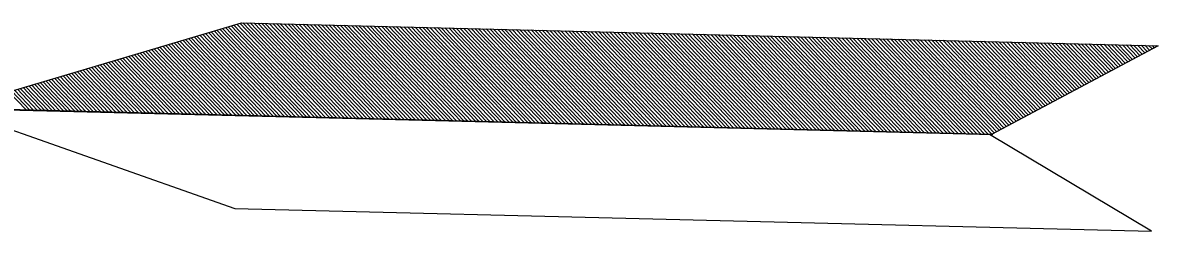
# Model space of a CAD drawing. Extents: x 2363427 to 2368559, y 6957299 to 6980140.
# Drawn here: x 2365358.56 to 2365401.3, y 6980069.72 to 6980077.57 of the extents above; entities that cross this region are included whole.
import ezdxf

# ---------------------------------------------------------------- set-up
doc = ezdxf.new("R2010")
doc.units = 0
doc.header["$LTSCALE"] = 5.6
doc.layers.add('1', color=7, linetype='Continuous', lineweight=13)

msp = doc.modelspace()

# ---------------------------------------------------------------- linework, layer by layer
at = {"layer": '1', "lineweight": 25}
for p, q in [((2365368.829, 6980074.031), (2365365.759, 6980077.259)), ((2365368.971, 6980074.028), (2365365.866, 6980077.29)), ((2365369.111, 6980074.025), (2365365.972, 6980077.323)), ((2365369.252, 6980074.02), (2365366.081, 6980077.355)), ((2365369.393, 6980074.016), (2365366.188, 6980077.386)), ((2365369.534, 6980074.014), (2365366.295, 6980077.417)), ((2365369.675, 6980074.009), (2365366.402, 6980077.449)), ((2365369.817, 6980074.006), (2365366.509, 6980077.481)), ((2365369.958, 6980074.003), (2365366.616, 6980077.514)), ((2365370.099, 6980073.999), (2365366.724, 6980077.546)), ((2365370.238, 6980073.995), (2365366.843, 6980077.565)), ((2365370.38, 6980073.992), (2365366.984, 6980077.562)), ((2365370.52, 6980073.988), (2365367.124, 6980077.558)), ((2365370.661, 6980073.985), (2365367.266, 6980077.554)), ((2365370.803, 6980073.98), (2365367.408, 6980077.551)), ((2365370.944, 6980073.978), (2365367.547, 6980077.547)), ((2365371.084, 6980073.974), (2365367.689, 6980077.543)), ((2365371.225, 6980073.97), (2365367.828, 6980077.54)), ((2365371.366, 6980073.967), (2365367.97, 6980077.537)), ((2365371.507, 6980073.963), (2365368.111, 6980077.534)), ((2365371.648, 6980073.96), (2365368.252, 6980077.53)), ((2365371.789, 6980073.956), (2365368.393, 6980077.527)), ((2365371.931, 6980073.952), (2365368.534, 6980077.522)), ((2365372.071, 6980073.949), (2365368.675, 6980077.518)), ((2365372.212, 6980073.945), (2365368.814, 6980077.516)), ((2365372.352, 6980073.941), (2365368.956, 6980077.513)), ((2365372.493, 6980073.938), (2365369.097, 6980077.51)), ((2365372.635, 6980073.934), (2365369.238, 6980077.505)), ((2365372.776, 6980073.931), (2365369.38, 6980077.503)), ((2365372.917, 6980073.928), (2365369.519, 6980077.499)), ((2365373.058, 6980073.923), (2365369.661, 6980077.494)), ((2365373.2, 6980073.92), (2365369.801, 6980077.492)), ((2365373.339, 6980073.916), (2365369.943, 6980077.488)), ((2365373.48, 6980073.912), (2365370.084, 6980077.485)), ((2365373.622, 6980073.91), (2365370.225, 6980077.481)), ((2365373.763, 6980073.905), (2365370.366, 6980077.477)), ((2365373.903, 6980073.902), (2365370.506, 6980077.473)), ((2365374.045, 6980073.898), (2365370.648, 6980077.47)), ((2365374.185, 6980073.894), (2365370.788, 6980077.466)), ((2365374.325, 6980073.891), (2365370.929, 6980077.464)), ((2365374.467, 6980073.888), (2365371.071, 6980077.459)), ((2365374.608, 6980073.884), (2365371.211, 6980077.455)), ((2365374.749, 6980073.881), (2365371.352, 6980077.453)), ((2365374.89, 6980073.876), (2365371.493, 6980077.448)), ((2365375.032, 6980073.874), (2365371.633, 6980077.444)), ((2365375.171, 6980073.87), (2365371.775, 6980077.442)), ((2365375.313, 6980073.866), (2365371.915, 6980077.439)), ((2365375.454, 6980073.864), (2365372.057, 6980077.436)), ((2365375.596, 6980073.859), (2365372.198, 6980077.431)), ((2365375.735, 6980073.855), (2365372.338, 6980077.428)), ((2365375.877, 6980073.853), (2365372.478, 6980077.424)), ((2365376.017, 6980073.848), (2365372.62, 6980077.42)), ((2365376.157, 6980073.845), (2365372.761, 6980077.418)), ((2365376.299, 6980073.842), (2365372.901, 6980077.414)), ((2365376.44, 6980073.837), (2365373.043, 6980077.411)), ((2365376.582, 6980073.835), (2365373.183, 6980077.407)), ((2365376.722, 6980073.831), (2365373.324, 6980077.404)), ((2365376.864, 6980073.827), (2365373.465, 6980077.4)), ((2365377.003, 6980073.825), (2365373.606, 6980077.397)), ((2365377.145, 6980073.82), (2365373.746, 6980077.393)), ((2365377.286, 6980073.817), (2365373.888, 6980077.389)), ((2365377.427, 6980073.814), (2365374.029, 6980077.386)), ((2365377.567, 6980073.81), (2365374.17, 6980077.382)), ((2365377.709, 6980073.807), (2365374.31, 6980077.378)), ((2365377.85, 6980073.802), (2365374.452, 6980077.375)), ((2365377.99, 6980073.799), (2365374.591, 6980077.371)), ((2365378.131, 6980073.796), (2365374.733, 6980077.368)), ((2365378.272, 6980073.792), (2365374.875, 6980077.365)), ((2365378.413, 6980073.788), (2365375.015, 6980077.361)), ((2365378.554, 6980073.785), (2365375.156, 6980077.356)), ((2365378.696, 6980073.781), (2365375.297, 6980077.355)), ((2365378.836, 6980073.777), (2365375.438, 6980077.35)), ((2365378.977, 6980073.774), (2365375.578, 6980077.347)), ((2365379.118, 6980073.77), (2365375.72, 6980077.343)), ((2365379.259, 6980073.767), (2365375.861, 6980077.34)), ((2365379.4, 6980073.763), (2365376, 6980077.338)), ((2365379.541, 6980073.759), (2365376.142, 6980077.332)), ((2365379.681, 6980073.757), (2365376.283, 6980077.329)), ((2365379.822, 6980073.752), (2365376.424, 6980077.325)), ((2365379.964, 6980073.748), (2365376.565, 6980077.323)), ((2365380.105, 6980073.745), (2365376.705, 6980077.318)), ((2365380.245, 6980073.741), (2365376.847, 6980077.316)), ((2365380.386, 6980073.738), (2365376.987, 6980077.312)), ((2365380.528, 6980073.735), (2365377.129, 6980077.308)), ((2365380.669, 6980073.731), (2365377.27, 6980077.305)), ((2365380.81, 6980073.727), (2365377.41, 6980077.301)), ((2365380.95, 6980073.724), (2365377.552, 6980077.298)), ((2365381.091, 6980073.72), (2365377.692, 6980077.294)), ((2365381.233, 6980073.717), (2365377.833, 6980077.29)), ((2365381.373, 6980073.713), (2365377.974, 6980077.287)), ((2365381.514, 6980073.71), (2365378.115, 6980077.283)), ((2365381.655, 6980073.707), (2365378.256, 6980077.281)), ((2365381.796, 6980073.702), (2365378.397, 6980077.276)), ((2365381.936, 6980073.701), (2365378.537, 6980077.273)), ((2365382.077, 6980073.696), (2365378.678, 6980077.269)), ((2365382.218, 6980073.691), (2365378.819, 6980077.266)), ((2365382.36, 6980073.689), (2365378.96, 6980077.262)), ((2365382.501, 6980073.685), (2365379.1, 6980077.258)), ((2365366.997, 6980074.076), (2365364.364, 6980076.845)), ((2365367.139, 6980074.073), (2365364.472, 6980076.877)), ((2365367.28, 6980074.069), (2365364.579, 6980076.909)), ((2365367.42, 6980074.066), (2365364.686, 6980076.941)), ((2365367.561, 6980074.062), (2365364.793, 6980076.973)), ((2365367.703, 6980074.059), (2365364.901, 6980077.005)), ((2365367.842, 6980074.054), (2365365.009, 6980077.036)), ((2365367.984, 6980074.053), (2365365.115, 6980077.068)), ((2365368.124, 6980074.048), (2365365.223, 6980077.1)), ((2365368.266, 6980074.045), (2365365.33, 6980077.131)), ((2365368.406, 6980074.042), (2365365.437, 6980077.164)), ((2365368.548, 6980074.038), (2365365.544, 6980077.196)), ((2365368.688, 6980074.034), (2365365.652, 6980077.228)), ((2365382.641, 6980073.68), (2365379.242, 6980077.255)), ((2365382.783, 6980073.678), (2365379.383, 6980077.252)), ((2365382.924, 6980073.674), (2365379.524, 6980077.248)), ((2365383.065, 6980073.67), (2365379.665, 6980077.244)), ((2365383.205, 6980073.667), (2365379.804, 6980077.241)), ((2365383.346, 6980073.663), (2365379.947, 6980077.238)), ((2365383.486, 6980073.66), (2365380.087, 6980077.234)), ((2365383.628, 6980073.657), (2365380.228, 6980077.232)), ((2365383.769, 6980073.652), (2365380.369, 6980077.227)), ((2365383.91, 6980073.649), (2365380.509, 6980077.224)), ((2365384.051, 6980073.646), (2365380.651, 6980077.22)), ((2365384.192, 6980073.642), (2365380.791, 6980077.217)), ((2365384.333, 6980073.639), (2365380.933, 6980077.213)), ((2365384.473, 6980073.635), (2365381.073, 6980077.21)), ((2365384.615, 6980073.632), (2365381.215, 6980077.206)), ((2365384.756, 6980073.628), (2365381.356, 6980077.203)), ((2365384.897, 6980073.625), (2365381.496, 6980077.2)), ((2365385.037, 6980073.621), (2365381.636, 6980077.195)), ((2365385.179, 6980073.616), (2365381.778, 6980077.192)), ((2365385.318, 6980073.613), (2365381.919, 6980077.189)), ((2365385.46, 6980073.61), (2365382.061, 6980077.185)), ((2365385.601, 6980073.606), (2365382.2, 6980077.181)), ((2365385.742, 6980073.603), (2365382.343, 6980077.177)), ((2365385.884, 6980073.599), (2365382.482, 6980077.174)), ((2365386.024, 6980073.595), (2365382.623, 6980077.17)), ((2365386.165, 6980073.592), (2365382.764, 6980077.167)), ((2365386.305, 6980073.588), (2365382.906, 6980077.165)), ((2365386.447, 6980073.585), (2365383.047, 6980077.161)), ((2365386.588, 6980073.581), (2365383.185, 6980077.158)), ((2365386.73, 6980073.577), (2365383.328, 6980077.154)), ((2365386.87, 6980073.574), (2365383.468, 6980077.151)), ((2365387.01, 6980073.57), (2365383.609, 6980077.146)), ((2365387.15, 6980073.566), (2365383.751, 6980077.144)), ((2365387.292, 6980073.563), (2365383.892, 6980077.139)), ((2365387.434, 6980073.559), (2365384.032, 6980077.136)), ((2365387.574, 6980073.556), (2365384.173, 6980077.133)), ((2365387.716, 6980073.552), (2365384.314, 6980077.128)), ((2365387.856, 6980073.549), (2365384.454, 6980077.125)), ((2365387.997, 6980073.546), (2365384.596, 6980077.122)), ((2365388.137, 6980073.543), (2365384.737, 6980077.118)), ((2365388.279, 6980073.538), (2365384.877, 6980077.114)), ((2365388.421, 6980073.535), (2365385.019, 6980077.111)), ((2365388.562, 6980073.531), (2365385.16, 6980077.108)), ((2365388.701, 6980073.528), (2365385.3, 6980077.104)), ((2365388.844, 6980073.524), (2365385.441, 6980077.101)), ((2365388.984, 6980073.521), (2365385.582, 6980077.096)), ((2365389.124, 6980073.517), (2365385.723, 6980077.094)), ((2365389.266, 6980073.513), (2365385.864, 6980077.09)), ((2365389.406, 6980073.51), (2365386.005, 6980077.087)), ((2365389.548, 6980073.507), (2365386.145, 6980077.083)), ((2365389.689, 6980073.503), (2365386.286, 6980077.079)), ((2365389.83, 6980073.501), (2365386.428, 6980077.076)), ((2365389.969, 6980073.496), (2365386.568, 6980077.072)), ((2365390.111, 6980073.493), (2365386.709, 6980077.068)), ((2365390.252, 6980073.488), (2365386.851, 6980077.066)), ((2365390.393, 6980073.486), (2365386.992, 6980077.062)), ((2365390.534, 6980073.482), (2365387.132, 6980077.058)), ((2365390.675, 6980073.478), (2365387.273, 6980077.054)), ((2365390.817, 6980073.474), (2365387.414, 6980077.052)), ((2365390.956, 6980073.47), (2365387.555, 6980077.047)), ((2365391.097, 6980073.468), (2365387.696, 6980077.044)), ((2365391.238, 6980073.463), (2365387.837, 6980077.041)), ((2365391.38, 6980073.461), (2365387.976, 6980077.037)), ((2365391.521, 6980073.457), (2365388.119, 6980077.034)), ((2365391.662, 6980073.453), (2365388.259, 6980077.03)), ((2365391.801, 6980073.449), (2365388.399, 6980077.026)), ((2365391.943, 6980073.446), (2365388.541, 6980077.023)), ((2365392.085, 6980073.443), (2365388.682, 6980077.019)), ((2365392.226, 6980073.439), (2365388.823, 6980077.016)), ((2365392.366, 6980073.435), (2365388.963, 6980077.013)), ((2365392.507, 6980073.431), (2365389.105, 6980077.009)), ((2365392.649, 6980073.428), (2365389.246, 6980077.005)), ((2365392.789, 6980073.424), (2365389.386, 6980077.001)), ((2365392.93, 6980073.421), (2365389.528, 6980076.998)), ((2365393.07, 6980073.418), (2365389.667, 6980076.995)), ((2365393.212, 6980073.413), (2365389.809, 6980076.992)), ((2365393.353, 6980073.411), (2365389.95, 6980076.989)), ((2365393.495, 6980073.406), (2365390.091, 6980076.985)), ((2365393.634, 6980073.402), (2365390.231, 6980076.98)), ((2365393.775, 6980073.4), (2365390.373, 6980076.978)), ((2365393.917, 6980073.395), (2365390.514, 6980076.973)), ((2365394.058, 6980073.393), (2365390.654, 6980076.97)), ((2365394.198, 6980073.389), (2365390.795, 6980076.968)), ((2365394.34, 6980073.385), (2365390.937, 6980076.964)), ((2365394.481, 6980073.382), (2365391.076, 6980076.96)), ((2365394.621, 6980073.378), (2365391.218, 6980076.956)), ((2365394.763, 6980073.373), (2365391.359, 6980076.953)), ((2365394.902, 6980073.372), (2365391.498, 6980076.949)), ((2365395.036, 6980073.376), (2365391.64, 6980076.945)), ((2365395.128, 6980073.424), (2365391.782, 6980076.942)), ((2365395.219, 6980073.472), (2365391.923, 6980076.939)), ((2365395.31, 6980073.521), (2365392.063, 6980076.935)), ((2365395.402, 6980073.569), (2365392.205, 6980076.932)), ((2365395.493, 6980073.617), (2365392.345, 6980076.928)), ((2365395.585, 6980073.667), (2365392.486, 6980076.924)), ((2365395.676, 6980073.714), (2365392.626, 6980076.92)), ((2365395.767, 6980073.763), (2365392.767, 6980076.918)), ((2365395.858, 6980073.812), (2365392.908, 6980076.914)), ((2365395.95, 6980073.86), (2365393.049, 6980076.91)), ((2365396.041, 6980073.909), (2365393.191, 6980076.906)), ((2365396.133, 6980073.958), (2365393.331, 6980076.903)), ((2365396.225, 6980074.006), (2365393.472, 6980076.9)), ((2365396.317, 6980074.055), (2365393.613, 6980076.896)), ((2365396.408, 6980074.102), (2365393.754, 6980076.892)), ((2365396.498, 6980074.151), (2365393.895, 6980076.89)), ((2365396.59, 6980074.2), (2365394.037, 6980076.886)), ((2365396.68, 6980074.248), (2365394.177, 6980076.881)), ((2365396.773, 6980074.297), (2365394.318, 6980076.879)), ((2365396.865, 6980074.346), (2365394.457, 6980076.875)), ((2365396.955, 6980074.394), (2365394.599, 6980076.871)), ((2365397.047, 6980074.442), (2365394.74, 6980076.869)), ((2365397.138, 6980074.492), (2365394.882, 6980076.864)), ((2365397.229, 6980074.54), (2365395.023, 6980076.862)), ((2365397.322, 6980074.589), (2365395.162, 6980076.858)), ((2365397.413, 6980074.637), (2365395.304, 6980076.854)), ((2365397.504, 6980074.686), (2365395.444, 6980076.851)), ((2365397.595, 6980074.733), (2365395.585, 6980076.847)), ((2365397.686, 6980074.782), (2365395.726, 6980076.843)), ((2365397.778, 6980074.831), (2365395.868, 6980076.84)), ((2365397.87, 6980074.88), (2365396.009, 6980076.836)), ((2365397.961, 6980074.929), (2365396.149, 6980076.832)), ((2365398.052, 6980074.976), (2365396.289, 6980076.83)), ((2365365.165, 6980074.123), (2365362.97, 6980076.431)), ((2365365.306, 6980074.12), (2365363.078, 6980076.463)), ((2365365.447, 6980074.116), (2365363.184, 6980076.495)), ((2365365.588, 6980074.113), (2365363.292, 6980076.527)), ((2365365.729, 6980074.109), (2365363.399, 6980076.559)), ((2365365.87, 6980074.105), (2365363.506, 6980076.59)), ((2365366.012, 6980074.102), (2365363.613, 6980076.622)), ((2365366.152, 6980074.098), (2365363.72, 6980076.654)), ((2365366.294, 6980074.095), (2365363.829, 6980076.685)), ((2365366.432, 6980074.091), (2365363.934, 6980076.718)), ((2365366.574, 6980074.087), (2365364.042, 6980076.749)), ((2365366.716, 6980074.085), (2365364.15, 6980076.781)), ((2365366.856, 6980074.08), (2365364.257, 6980076.813)), ((2365398.144, 6980075.025), (2365396.43, 6980076.825)), ((2365398.235, 6980075.074), (2365396.572, 6980076.822)), ((2365398.326, 6980075.123), (2365396.713, 6980076.819)), ((2365398.419, 6980075.172), (2365396.852, 6980076.816)), ((2365398.509, 6980075.22), (2365396.994, 6980076.812)), ((2365398.601, 6980075.267), (2365397.136, 6980076.807)), ((2365398.692, 6980075.315), (2365397.276, 6980076.805)), ((2365398.783, 6980075.365), (2365397.417, 6980076.801)), ((2365398.874, 6980075.413), (2365397.558, 6980076.797)), ((2365398.966, 6980075.462), (2365397.7, 6980076.795)), ((2365399.058, 6980075.51), (2365397.84, 6980076.791)), ((2365399.149, 6980075.559), (2365397.98, 6980076.788)), ((2365399.24, 6980075.607), (2365398.122, 6980076.784)), ((2365399.33, 6980075.656), (2365398.262, 6980076.781)), ((2365399.424, 6980075.704), (2365398.404, 6980076.776)), ((2365399.515, 6980075.754), (2365398.545, 6980076.774)), ((2365399.606, 6980075.802), (2365398.686, 6980076.769)), ((2365399.698, 6980075.85), (2365398.826, 6980076.766)), ((2365399.788, 6980075.898), (2365398.968, 6980076.763)), ((2365399.881, 6980075.948), (2365399.108, 6980076.759)), ((2365399.972, 6980075.996), (2365399.249, 6980076.756)), ((2365400.063, 6980076.045), (2365399.39, 6980076.752)), ((2365400.154, 6980076.093), (2365399.531, 6980076.748)), ((2365400.246, 6980076.142), (2365399.672, 6980076.745)), ((2365400.337, 6980076.19), (2365399.812, 6980076.742)), ((2365400.428, 6980076.239), (2365399.953, 6980076.737)), ((2365400.52, 6980076.288), (2365400.094, 6980076.734)), ((2365400.612, 6980076.337), (2365400.236, 6980076.731)), ((2365400.702, 6980076.385), (2365400.377, 6980076.727)), ((2365400.793, 6980076.433), (2365400.516, 6980076.725)), ((2365400.885, 6980076.481), (2365400.658, 6980076.72)), ((2365400.976, 6980076.529), (2365400.8, 6980076.718)), ((2365401.068, 6980076.58), (2365400.939, 6980076.714)), ((2365401.16, 6980076.627), (2365401.081, 6980076.709)), ((2365401.251, 6980076.675), (2365401.221, 6980076.706)), ((2365363.192, 6980074.172), (2365361.468, 6980075.986)), ((2365363.332, 6980074.171), (2365361.576, 6980076.017)), ((2365363.473, 6980074.166), (2365361.682, 6980076.049)), ((2365363.615, 6980074.163), (2365361.79, 6980076.081)), ((2365363.756, 6980074.159), (2365361.897, 6980076.113)), ((2365363.897, 6980074.155), (2365362.004, 6980076.145)), ((2365364.037, 6980074.151), (2365362.112, 6980076.177)), ((2365364.178, 6980074.149), (2365362.219, 6980076.208)), ((2365364.319, 6980074.145), (2365362.326, 6980076.24)), ((2365364.46, 6980074.142), (2365362.433, 6980076.272)), ((2365364.601, 6980074.138), (2365362.541, 6980076.304)), ((2365364.742, 6980074.134), (2365362.647, 6980076.336)), ((2365364.884, 6980074.131), (2365362.756, 6980076.368)), ((2365365.024, 6980074.127), (2365362.862, 6980076.399)), ((2365361.36, 6980074.219), (2365360.073, 6980075.571)), ((2365361.5, 6980074.217), (2365360.18, 6980075.604)), ((2365361.641, 6980074.212), (2365360.287, 6980075.637)), ((2365361.783, 6980074.209), (2365360.396, 6980075.667)), ((2365361.924, 6980074.205), (2365360.502, 6980075.7)), ((2365362.065, 6980074.201), (2365360.609, 6980075.73)), ((2365362.206, 6980074.199), (2365360.716, 6980075.762)), ((2365362.345, 6980074.195), (2365360.823, 6980075.794)), ((2365362.487, 6980074.192), (2365360.932, 6980075.827)), ((2365362.628, 6980074.188), (2365361.039, 6980075.859)), ((2365362.768, 6980074.183), (2365361.146, 6980075.891)), ((2365362.91, 6980074.18), (2365361.254, 6980075.921)), ((2365363.051, 6980074.177), (2365361.36, 6980075.954)), ((2365359.387, 6980074.269), (2365358.572, 6980075.126)), ((2365359.527, 6980074.266), (2365358.679, 6980075.158)), ((2365359.668, 6980074.263), (2365358.787, 6980075.19)), ((2365359.809, 6980074.259), (2365358.894, 6980075.221)), ((2365359.95, 6980074.255), (2365359, 6980075.253)), ((2365360.091, 6980074.252), (2365359.107, 6980075.285)), ((2365360.233, 6980074.248), (2365359.216, 6980075.318)), ((2365360.372, 6980074.245), (2365359.323, 6980075.348)), ((2365360.513, 6980074.241), (2365359.429, 6980075.381)), ((2365360.655, 6980074.238), (2365359.537, 6980075.412)), ((2365360.796, 6980074.234), (2365359.644, 6980075.444)), ((2365360.936, 6980074.229), (2365359.751, 6980075.476)), ((2365361.078, 6980074.227), (2365359.859, 6980075.508)), ((2365361.22, 6980074.222), (2365359.966, 6980075.54)), ((2365341.55, 6980074.704), (2365395.071, 6980073.367)), ((2365358.683, 6980074.288), (2365358.036, 6980074.968)), ((2365358.823, 6980074.284), (2365358.143, 6980074.999)), ((2365358.965, 6980074.28), (2365358.249, 6980075.031)), ((2365359.104, 6980074.276), (2365358.358, 6980075.063)), ((2365359.246, 6980074.273), (2365358.464, 6980075.095))]:
    msp.add_line(p, q, dxfattribs=at)
for points in [[(2365355.792, 6980074.302), (2365366.794, 6980077.567), (2365401.304, 6980076.704), (2365395.024, 6980073.368), (2365355.974, 6980074.356)], [(2365355.717, 6980074.396), (2365366.542, 6980070.586), (2365401.052, 6980069.724), (2365394.945, 6980073.369), (2365355.895, 6980074.333)]]:
    msp.add_lwpolyline(points, close=True, dxfattribs=at)

doc.saveas('drawing.dxf')
